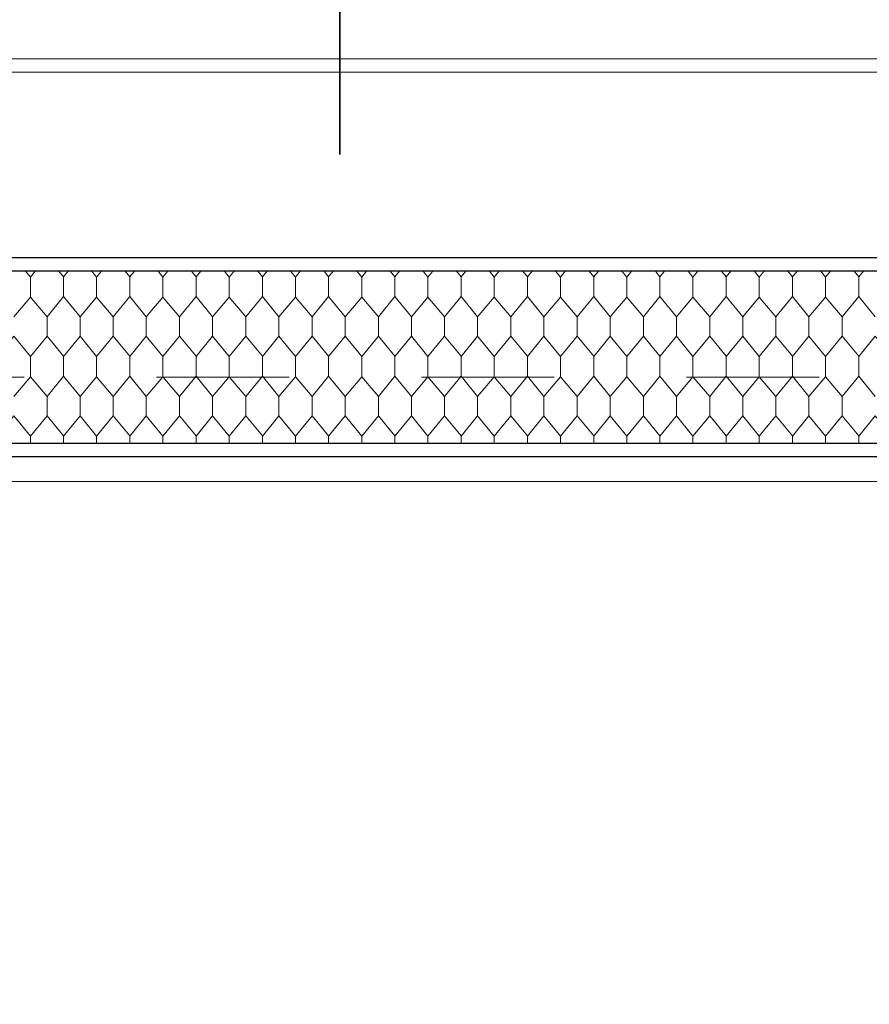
# Model space of a CAD drawing. Header units: metres. Extents: x 1306 to 1412, y -79 to 41.
# Tile 626 of 656: x 1350.567 to 1351.208, y 16.499 to 17.241. Entities that reach past the tile are written whole.
import ezdxf

# ---------------------------------------------------------------- set-up
doc = ezdxf.new("R2010")
doc.units = ezdxf.units.M
doc.header["$PDMODE"] = 65
doc.linetypes.add('AUSGEZOGEN', pattern=[0])
doc.linetypes.add('VERDECKT2_S2', pattern=[0.15, 0.1, -0.05])
for name, color, linetype, lineweight in [('XR$2$Fenster', 3, 'AUSGEZOGEN', 18), ('XR$2$Text 1_50', 3, 'AUSGEZOGEN', 18), ('XR$2$Wand Mauerwerk nt', 7, 'AUSGEZOGEN', 25), ('XR$3$Maßlinie 1_50', 7, 'AUSGEZOGEN', 25), ('XR$5$Muster', 4, 'AUSGEZOGEN', 13)]:
    doc.layers.add(name, color=color, linetype=linetype, lineweight=lineweight)
doc.styles.add('ARIAL', font='arial.ttf')
doc.dimstyles.new('DIMSTYLE_11', dxfattribs={"dimtxt": 0.15, "dimasz": 0.03, "dimexe": 0, "dimexo": 0, "dimgap": 0.075, "dimtad": 2, "dimrnd": 0.005, "dimzin": 4, "dimdsep": 46, "dimtxsty": 'ARIAL', "dimblk1": 'ALL_ML_STRICH', "dimblk2": 'ALL_ML_STRICH', "dimsah": 1, "dimcen": 0, "dimclrd": 3, "dimclre": 3, "dimclrt": 3, "dimadec": 0, "dimazin": 0, "dimtfac": 1, "dimtdec": 0, "dimtix": 1, "dimtmove": 2, "dimatfit": 3, "dimfxl": 0, "dimtzin": 0, "dimlwd": 0, "dimlwe": 25, "dimarcsym": 0})
doc.dimstyles.new('DIMSTYLE_12', dxfattribs={"dimtxt": 0.15, "dimasz": 0.03, "dimexe": 0, "dimexo": 0, "dimgap": 0.075, "dimtad": 2, "dimdec": 3, "dimrnd": 0.005, "dimzin": 4, "dimdsep": 46, "dimtxsty": 'ARIAL', "dimblk1": 'ALL_ML_STRICH', "dimblk2": 'ALL_ML_STRICH', "dimsah": 1, "dimcen": 0, "dimclrd": 3, "dimclre": 3, "dimclrt": 3, "dimadec": 0, "dimazin": 0, "dimtfac": 1, "dimtdec": 0, "dimtix": 1, "dimtmove": 2, "dimatfit": 3, "dimfxl": 0, "dimtzin": 0, "dimlwd": 0, "dimlwe": 25, "dimarcsym": 0})
doc.dimstyles.new('DIMSTYLE_24', dxfattribs={"dimtxt": 0.225, "dimasz": 0.15, "dimexe": 0, "dimexo": 0, "dimgap": 0.1125, "dimtad": 2, "dimrnd": 0.005, "dimzin": 4, "dimdsep": 46, "dimtxsty": 'ARIAL', "dimblk1": 'ALL_ML_STRICH', "dimblk2": 'ALL_ML_STRICH', "dimsah": 1, "dimcen": 0, "dimclrd": 3, "dimclre": 3, "dimclrt": 3, "dimadec": 0, "dimazin": 0, "dimtfac": 1, "dimtdec": 0, "dimtix": 1, "dimtmove": 2, "dimatfit": 3, "dimfxl": 0, "dimtzin": 0, "dimlwd": 0, "dimlwe": 25, "dimarcsym": 0})
doc.dimstyles.new('DIMSTYLE_9', dxfattribs={"dimtxt": 0.15, "dimasz": 0.03, "dimexe": 0, "dimexo": 0, "dimgap": 0.075, "dimtad": 2, "dimdec": 1, "dimlfac": 100, "dimrnd": 0.5, "dimzin": 4, "dimdsep": 46, "dimtxsty": 'ARIAL', "dimblk1": 'ALL_ML_STRICH', "dimblk2": 'ALL_ML_STRICH', "dimsah": 1, "dimcen": 0, "dimclrd": 3, "dimclre": 3, "dimclrt": 3, "dimadec": 0, "dimazin": 0, "dimtfac": 1, "dimtdec": 0, "dimtix": 1, "dimtmove": 2, "dimatfit": 3, "dimfxl": 0, "dimtvp": 1.2, "dimtzin": 0, "dimlwd": 0, "dimlwe": 25, "dimarcsym": 0})

# ---------------------------------------------------------------- blocks, each defined once
blk = doc.blocks.new('ALL_ML_STRICH')
at = {"color": 0, "linetype": 'ByBlock', "lineweight": -2}
for p, q in [((0, -0.5), (0, 0.5)), ((-0.3, -0.3), (0.3, 0.3)), ((-1, 0), (0.5, 0))]:
    blk.add_line(p, q, dxfattribs=at)
blk = doc.blocks.new('*D332')
at = {"layer": 'DEFPOINTS', "color": 3, "linetype": 'AUSGEZOGEN', "lineweight": 25, "transparency": 33554687}
for p in [(1348.37015, 17.43381), (1353.37015, 17.40345), (1348.37015, 9.51056)]:
    blk.add_point(p, dxfattribs=at)
at = {"layer": 'XR$3$Maßlinie 1_50', "color": 3, "linetype": 'AUSGEZOGEN', "lineweight": -2, "transparency": 33554687}
for p, q in [((1348.37015, 9.56056), (1348.37015, 9.51056)), ((1353.37015, 9.56056), (1353.37015, 9.51056)), ((1348.37015, 9.51056), (1353.37015, 9.51056))]:
    blk.add_line(p, q, dxfattribs=at)
at = {"layer": 'XR$3$Maßlinie 1_50', "color": 3, "linetype": 'AUSGEZOGEN', "lineweight": 25, "transparency": 33554687, "xscale": 0.03000000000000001, "yscale": 0.03000000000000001, "zscale": 0.03000000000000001, "rotation": 180}
blk.add_blockref('ALL_ML_STRICH', (1348.37015, 9.51056), dxfattribs=at)
at = {"layer": 'XR$3$Maßlinie 1_50', "color": 3, "linetype": 'AUSGEZOGEN', "lineweight": 25, "transparency": 33554687, "xscale": 0.03000000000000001, "yscale": 0.03000000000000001, "zscale": 0.03000000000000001}
blk.add_blockref('ALL_ML_STRICH', (1353.37015, 9.51056), dxfattribs=at)
at = {"layer": 'XR$3$Maßlinie 1_50', "color": 3, "linetype": 'AUSGEZOGEN', "lineweight": 25, "transparency": 33554687, "insert": (1350.87902, 9.63812), "char_height": 0.15, "width": 0.48, "attachment_point": 5, "style": 'ARIAL'}
blk.add_mtext('\\W0.80;\\A1;{\\A1;{5.00\\H0.099000;\\S^ ;}}', dxfattribs=at)
blk = doc.blocks.new('*D438')
at = {"layer": 'DEFPOINTS', "color": 3, "linetype": 'AUSGEZOGEN', "lineweight": 25, "transparency": 33554687}
for p in [(1342.77015, 19.40255), (1358.49015, 14.43255), (1342.77015, 7.11056)]:
    blk.add_point(p, dxfattribs=at)
at = {"layer": 'XR$3$Maßlinie 1_50', "color": 3, "linetype": 'AUSGEZOGEN', "lineweight": -2, "transparency": 33554687}
for p, q in [((1342.77015, 7.71056), (1342.77015, 7.11056)), ((1342.77015, 7.11056), (1358.49015, 7.11056)), ((1358.49015, 7.11056), (1358.49015, 7.11056))]:
    blk.add_line(p, q, dxfattribs=at)
at = {"layer": 'XR$3$Maßlinie 1_50', "color": 3, "linetype": 'AUSGEZOGEN', "lineweight": 25, "transparency": 33554687, "xscale": 0.15, "yscale": 0.15, "zscale": 0.15, "rotation": 180}
blk.add_blockref('ALL_ML_STRICH', (1342.77015, 7.11056), dxfattribs=at)
at = {"layer": 'XR$3$Maßlinie 1_50', "color": 3, "linetype": 'AUSGEZOGEN', "lineweight": 25, "transparency": 33554687, "xscale": 0.15, "yscale": 0.15, "zscale": 0.15}
blk.add_blockref('ALL_ML_STRICH', (1358.49015, 7.11056), dxfattribs=at)
at = {"layer": 'XR$3$Maßlinie 1_50', "color": 3, "linetype": 'AUSGEZOGEN', "lineweight": 25, "transparency": 33554687, "insert": (1350.63684, 7.2769), "char_height": 0.225, "width": 0.9, "attachment_point": 5, "style": 'ARIAL'}
blk.add_mtext('\\W0.80;\\A1;{\\fArial|i0|b1;\\A1;{15.72\\H0.148500;\\S^ ;}}', dxfattribs=at)
blk = doc.blocks.new('*D442')
at = {"layer": 'DEFPOINTS', "color": 3, "linetype": 'AUSGEZOGEN', "lineweight": 25, "transparency": 33554687}
for p in [(1369.39624, 16.64675), (1340.42407, 12.38675), (1369.39624, 12.38675)]:
    blk.add_point(p, dxfattribs=at)
at = {"layer": 'XR$3$Maßlinie 1_50', "color": 3, "linetype": 'AUSGEZOGEN', "lineweight": -2, "transparency": 33554687}
for p, q in [((1340.47407, 16.64675), (1340.42407, 16.64675)), ((1340.42407, 12.38675), (1340.42407, 16.64675)), ((1340.47407, 12.38675), (1340.42407, 12.38675))]:
    blk.add_line(p, q, dxfattribs=at)
at = {"layer": 'XR$3$Maßlinie 1_50', "color": 3, "linetype": 'AUSGEZOGEN', "lineweight": 25, "transparency": 33554687, "xscale": 0.03000000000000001, "yscale": 0.03000000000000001, "zscale": 0.03000000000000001}
for p, rotation in [((1340.42407, 16.64675), 90), ((1340.42407, 12.38675), 270)]:
    blk.add_blockref('ALL_ML_STRICH', p, dxfattribs=dict(at, rotation=rotation))
at = {"layer": 'XR$3$Maßlinie 1_50', "color": 3, "linetype": 'AUSGEZOGEN', "lineweight": 25, "transparency": 33554687, "insert": (1340.29652, 14.52546), "char_height": 0.15, "width": 0.48, "attachment_point": 5, "rotation": 90, "style": 'ARIAL'}
blk.add_mtext('\\W0.80;\\A1;{\\A1;{4.26\\H0.099000;\\S^ ;}}', dxfattribs=at)
blk = doc.blocks.new('*D443')
at = {"layer": 'DEFPOINTS', "color": 3, "linetype": 'AUSGEZOGEN', "lineweight": 25, "transparency": 33554687}
for p in [(1369.39624, 16.76175), (1340.42407, 16.64675), (1369.39624, 16.64675)]:
    blk.add_point(p, dxfattribs=at)
at = {"layer": 'XR$3$Maßlinie 1_50', "color": 3, "linetype": 'AUSGEZOGEN', "lineweight": -2, "transparency": 33554687}
for p, q in [((1340.47407, 16.76175), (1340.42407, 16.76175)), ((1340.42407, 16.64675), (1340.42407, 16.76175)), ((1340.47407, 16.64675), (1340.42407, 16.64675))]:
    blk.add_line(p, q, dxfattribs=at)
at = {"layer": 'XR$3$Maßlinie 1_50', "color": 3, "linetype": 'AUSGEZOGEN', "lineweight": 25, "transparency": 33554687, "xscale": 0.03000000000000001, "yscale": 0.03000000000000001, "zscale": 0.03000000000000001}
for p, rotation in [((1340.42407, 16.76175), 90), ((1340.42407, 16.64675), 270)]:
    blk.add_blockref('ALL_ML_STRICH', p, dxfattribs=dict(at, rotation=rotation))
at = {"layer": 'XR$3$Maßlinie 1_50', "color": 3, "linetype": 'AUSGEZOGEN', "lineweight": 25, "transparency": 33554687, "insert": (1340.28407, 16.75306), "char_height": 0.15, "width": 0.48, "attachment_point": 5, "rotation": 90, "style": 'ARIAL'}
blk.add_mtext('\\W0.80;\\A1;{\\A1;{11\\H0.099000;\\S5^ ;}}', dxfattribs=at)
blk = doc.blocks.new('*D444')
at = {"layer": 'DEFPOINTS', "color": 3, "linetype": 'AUSGEZOGEN', "lineweight": 25, "transparency": 33554687}
for p in [(1369.39624, 18.64675), (1340.42407, 16.76175), (1369.39624, 16.76175)]:
    blk.add_point(p, dxfattribs=at)
at = {"layer": 'XR$3$Maßlinie 1_50', "color": 3, "linetype": 'AUSGEZOGEN', "lineweight": -2, "transparency": 33554687}
for p, q in [((1340.47407, 18.64675), (1340.42407, 18.64675)), ((1340.42407, 16.76175), (1340.42407, 18.64675)), ((1340.47407, 16.76175), (1340.42407, 16.76175))]:
    blk.add_line(p, q, dxfattribs=at)
at = {"layer": 'XR$3$Maßlinie 1_50', "color": 3, "linetype": 'AUSGEZOGEN', "lineweight": 25, "transparency": 33554687, "xscale": 0.03000000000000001, "yscale": 0.03000000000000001, "zscale": 0.03000000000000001}
for p, rotation in [((1340.42407, 18.64675), 90), ((1340.42407, 16.76175), 270)]:
    blk.add_blockref('ALL_ML_STRICH', p, dxfattribs=dict(at, rotation=rotation))
at = {"layer": 'XR$3$Maßlinie 1_50', "color": 3, "linetype": 'AUSGEZOGEN', "lineweight": 25, "transparency": 33554687, "insert": (1340.29652, 17.72516), "char_height": 0.15, "width": 0.6, "attachment_point": 5, "rotation": 90, "style": 'ARIAL'}
blk.add_mtext('\\W0.80;\\A1;{\\A1;{1.88\\H0.099000;\\S5^ ;}}', dxfattribs=at)
blk = doc.blocks.new('*D459')
at = {"layer": 'DEFPOINTS', "color": 3, "linetype": 'AUSGEZOGEN', "lineweight": 25, "transparency": 33554687}
for p in [(1366.66016, 19.77175), (1339.62407, 12.38675), (1366.6683, 12.38675)]:
    blk.add_point(p, dxfattribs=at)
at = {"layer": 'XR$3$Maßlinie 1_50', "color": 3, "linetype": 'AUSGEZOGEN', "lineweight": -2, "transparency": 33554687}
for p, q in [((1339.67407, 19.77175), (1339.62407, 19.77175)), ((1339.62407, 12.38675), (1339.62407, 19.77175)), ((1339.67407, 12.38675), (1339.62407, 12.38675))]:
    blk.add_line(p, q, dxfattribs=at)
at = {"layer": 'XR$3$Maßlinie 1_50', "color": 3, "linetype": 'AUSGEZOGEN', "lineweight": 25, "transparency": 33554687, "xscale": 0.03000000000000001, "yscale": 0.03000000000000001, "zscale": 0.03000000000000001}
for p, rotation in [((1339.62407, 19.77175), 90), ((1339.62407, 12.38675), 270)]:
    blk.add_blockref('ALL_ML_STRICH', p, dxfattribs=dict(at, rotation=rotation))
at = {"layer": 'XR$3$Maßlinie 1_50', "color": 3, "linetype": 'AUSGEZOGEN', "lineweight": 25, "transparency": 33554687, "insert": (1339.49641, 16.10016), "char_height": 0.15, "width": 0.6, "attachment_point": 5, "rotation": 90, "style": 'ARIAL'}
blk.add_mtext('\\W0.80;\\A1;{\\A1;{7.38\\H0.099000;\\S5^ ;}}', dxfattribs=at)
blk = doc.blocks.new('*D470')
at = {"layer": 'DEFPOINTS', "color": 3, "linetype": 'AUSGEZOGEN', "lineweight": 25, "transparency": 33554687}
for p in [(1366.20544, 19.77175), (1338.82407, 12.38675), (1366.11182, 12.38675)]:
    blk.add_point(p, dxfattribs=at)
at = {"layer": 'XR$3$Maßlinie 1_50', "color": 3, "linetype": 'AUSGEZOGEN', "lineweight": -2, "transparency": 33554687}
for p, q in [((1338.87407, 19.77175), (1338.82407, 19.77175)), ((1338.82407, 12.38675), (1338.82407, 19.77175)), ((1338.87407, 12.38675), (1338.82407, 12.38675))]:
    blk.add_line(p, q, dxfattribs=at)
at = {"layer": 'XR$3$Maßlinie 1_50', "color": 3, "linetype": 'AUSGEZOGEN', "lineweight": 25, "transparency": 33554687, "xscale": 0.03000000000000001, "yscale": 0.03000000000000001, "zscale": 0.03000000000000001}
for p, rotation in [((1338.82407, 19.77175), 90), ((1338.82407, 12.38675), 270)]:
    blk.add_blockref('ALL_ML_STRICH', p, dxfattribs=dict(at, rotation=rotation))
at = {"layer": 'XR$3$Maßlinie 1_50', "color": 3, "linetype": 'AUSGEZOGEN', "lineweight": 25, "transparency": 33554687, "insert": (1338.69641, 16.10016), "char_height": 0.15, "width": 0.6, "attachment_point": 5, "rotation": 90, "style": 'ARIAL'}
blk.add_mtext('\\W0.80;\\A1;{\\A1;{7.38\\H0.099000;\\S5^ ;}}', dxfattribs=at)
blk = doc.blocks.new('*D482')
at = {"layer": 'DEFPOINTS', "color": 3, "linetype": 'AUSGEZOGEN', "lineweight": 25, "transparency": 33554687}
for p in [(1357.93808, 16.91175), (1338.02407, 12.38675), (1362.48388, 12.38675)]:
    blk.add_point(p, dxfattribs=at)
at = {"layer": 'XR$3$Maßlinie 1_50', "color": 3, "linetype": 'AUSGEZOGEN', "lineweight": -2, "transparency": 33554687}
for p, q in [((1338.07407, 16.91175), (1338.02407, 16.91175)), ((1338.02407, 12.38675), (1338.02407, 16.91175)), ((1338.07407, 12.38675), (1338.02407, 12.38675))]:
    blk.add_line(p, q, dxfattribs=at)
at = {"layer": 'XR$3$Maßlinie 1_50', "color": 3, "linetype": 'AUSGEZOGEN', "lineweight": 25, "transparency": 33554687, "xscale": 0.03000000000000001, "yscale": 0.03000000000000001, "zscale": 0.03000000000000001}
for p, rotation in [((1338.02407, 16.91175), 90), ((1338.02407, 12.38675), 270)]:
    blk.add_blockref('ALL_ML_STRICH', p, dxfattribs=dict(at, rotation=rotation))
at = {"layer": 'XR$3$Maßlinie 1_50', "color": 3, "linetype": 'AUSGEZOGEN', "lineweight": 25, "transparency": 33554687, "insert": (1337.89652, 14.67016), "char_height": 0.15, "width": 0.6, "attachment_point": 5, "rotation": 90, "style": 'ARIAL'}
blk.add_mtext('\\W0.80;\\A1;{\\A1;{4.52\\H0.099000;\\S5^ ;}}', dxfattribs=at)
blk = doc.blocks.new('*D483')
at = {"layer": 'DEFPOINTS', "color": 3, "linetype": 'AUSGEZOGEN', "lineweight": 25, "transparency": 33554687}
for p in [(1360.44309, 17.06175), (1338.02407, 16.91175), (1357.93808, 16.91175)]:
    blk.add_point(p, dxfattribs=at)
at = {"layer": 'XR$3$Maßlinie 1_50', "color": 3, "linetype": 'AUSGEZOGEN', "lineweight": -2, "transparency": 33554687}
for p, q in [((1338.07407, 17.06175), (1338.02407, 17.06175)), ((1338.02407, 16.91175), (1338.02407, 17.06175)), ((1338.07407, 16.91175), (1338.02407, 16.91175))]:
    blk.add_line(p, q, dxfattribs=at)
at = {"layer": 'XR$3$Maßlinie 1_50', "color": 3, "linetype": 'AUSGEZOGEN', "lineweight": 25, "transparency": 33554687, "xscale": 0.03000000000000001, "yscale": 0.03000000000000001, "zscale": 0.03000000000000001}
for p, rotation in [((1338.02407, 17.06175), 90), ((1338.02407, 16.91175), 270)]:
    blk.add_blockref('ALL_ML_STRICH', p, dxfattribs=dict(at, rotation=rotation))
at = {"layer": 'XR$3$Maßlinie 1_50', "color": 3, "linetype": 'AUSGEZOGEN', "lineweight": 25, "transparency": 33554687, "insert": (1337.88152, 16.98088), "char_height": 0.15, "width": 0.48, "attachment_point": 5, "rotation": 90, "style": 'ARIAL'}
blk.add_mtext('\\W0.80;\\A1;{\\A1;{15\\H0.099000;\\S^ ;}}', dxfattribs=at)
blk = doc.blocks.new('*D484')
at = {"layer": 'DEFPOINTS', "color": 3, "linetype": 'AUSGEZOGEN', "lineweight": 25, "transparency": 33554687}
for p in [(1360.44309, 17.46175), (1338.02407, 17.06175), (1360.44309, 17.06175)]:
    blk.add_point(p, dxfattribs=at)
at = {"layer": 'XR$3$Maßlinie 1_50', "color": 3, "linetype": 'AUSGEZOGEN', "lineweight": -2, "transparency": 33554687}
for p, q in [((1338.07407, 17.46175), (1338.02407, 17.46175)), ((1338.02407, 17.06175), (1338.02407, 17.46175)), ((1338.07407, 17.06175), (1338.02407, 17.06175))]:
    blk.add_line(p, q, dxfattribs=at)
at = {"layer": 'XR$3$Maßlinie 1_50', "color": 3, "linetype": 'AUSGEZOGEN', "lineweight": 25, "transparency": 33554687, "xscale": 0.03000000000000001, "yscale": 0.03000000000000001, "zscale": 0.03000000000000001}
for p, rotation in [((1338.02407, 17.46175), 90), ((1338.02407, 17.06175), 270)]:
    blk.add_blockref('ALL_ML_STRICH', p, dxfattribs=dict(at, rotation=rotation))
at = {"layer": 'XR$3$Maßlinie 1_50', "color": 3, "linetype": 'AUSGEZOGEN', "lineweight": 25, "transparency": 33554687, "insert": (1337.89652, 17.25653), "char_height": 0.15, "width": 0.48, "attachment_point": 5, "rotation": 90, "style": 'ARIAL'}
blk.add_mtext('\\W0.80;\\A1;{\\A1;{40\\H0.099000;\\S^ ;}}', dxfattribs=at)
blk = doc.blocks.new('*D489')
at = {"layer": 'DEFPOINTS', "color": 3, "linetype": 'AUSGEZOGEN', "lineweight": 25, "transparency": 33554687}
for p in [(1361.40464, 16.82175), (1337.22407, 12.38675), (1361.39704, 12.38675)]:
    blk.add_point(p, dxfattribs=at)
at = {"layer": 'XR$3$Maßlinie 1_50', "color": 3, "linetype": 'AUSGEZOGEN', "lineweight": -2, "transparency": 33554687}
for p, q in [((1337.27407, 16.82175), (1337.22407, 16.82175)), ((1337.22407, 12.38675), (1337.22407, 16.82175)), ((1337.27407, 12.38675), (1337.22407, 12.38675))]:
    blk.add_line(p, q, dxfattribs=at)
at = {"layer": 'XR$3$Maßlinie 1_50', "color": 3, "linetype": 'AUSGEZOGEN', "lineweight": 25, "transparency": 33554687, "xscale": 0.03000000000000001, "yscale": 0.03000000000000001, "zscale": 0.03000000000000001}
for p, rotation in [((1337.22407, 16.82175), 90), ((1337.22407, 12.38675), 270)]:
    blk.add_blockref('ALL_ML_STRICH', p, dxfattribs=dict(at, rotation=rotation))
at = {"layer": 'XR$3$Maßlinie 1_50', "color": 3, "linetype": 'AUSGEZOGEN', "lineweight": 25, "transparency": 33554687, "insert": (1337.09641, 14.62516), "char_height": 0.15, "width": 0.6, "attachment_point": 5, "rotation": 90, "style": 'ARIAL'}
blk.add_mtext('\\W0.80;\\A1;{\\A1;{4.43\\H0.099000;\\S5^ ;}}', dxfattribs=at)
blk = doc.blocks.new('*D490')
at = {"layer": 'DEFPOINTS', "color": 3, "linetype": 'AUSGEZOGEN', "lineweight": 25, "transparency": 33554687}
for p in [(1361.10464, 17.06175), (1337.22407, 16.82175), (1361.40464, 16.82175)]:
    blk.add_point(p, dxfattribs=at)
at = {"layer": 'XR$3$Maßlinie 1_50', "color": 3, "linetype": 'AUSGEZOGEN', "lineweight": -2, "transparency": 33554687}
for p, q in [((1337.27407, 17.06175), (1337.22407, 17.06175)), ((1337.22407, 16.82175), (1337.22407, 17.06175)), ((1337.27407, 16.82175), (1337.22407, 16.82175))]:
    blk.add_line(p, q, dxfattribs=at)
at = {"layer": 'XR$3$Maßlinie 1_50', "color": 3, "linetype": 'AUSGEZOGEN', "lineweight": 25, "transparency": 33554687, "xscale": 0.03000000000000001, "yscale": 0.03000000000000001, "zscale": 0.03000000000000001}
for p, rotation in [((1337.22407, 17.06175), 90), ((1337.22407, 16.82175), 270)]:
    blk.add_blockref('ALL_ML_STRICH', p, dxfattribs=dict(at, rotation=rotation))
at = {"layer": 'XR$3$Maßlinie 1_50', "color": 3, "linetype": 'AUSGEZOGEN', "lineweight": 25, "transparency": 33554687, "insert": (1336.36969, 16.90657), "char_height": 0.15, "width": 0.48, "attachment_point": 5, "rotation": 90, "style": 'ARIAL'}
blk.add_mtext('\\W0.80;\\A1;{\\A1;{24\\H0.099000;\\S^ ;}}', dxfattribs=at)
blk = doc.blocks.new('*D491')
at = {"layer": 'DEFPOINTS', "color": 3, "linetype": 'AUSGEZOGEN', "lineweight": 25, "transparency": 33554687}
for p in [(1351.26204, 17.46175), (1337.22407, 17.06175), (1361.10464, 17.06175)]:
    blk.add_point(p, dxfattribs=at)
at = {"layer": 'XR$3$Maßlinie 1_50', "color": 3, "linetype": 'AUSGEZOGEN', "lineweight": -2, "transparency": 33554687}
for p, q in [((1337.27407, 17.46175), (1337.22407, 17.46175)), ((1337.22407, 17.06175), (1337.22407, 17.46175)), ((1337.27407, 17.06175), (1337.22407, 17.06175))]:
    blk.add_line(p, q, dxfattribs=at)
at = {"layer": 'XR$3$Maßlinie 1_50', "color": 3, "linetype": 'AUSGEZOGEN', "lineweight": 25, "transparency": 33554687, "xscale": 0.03000000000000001, "yscale": 0.03000000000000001, "zscale": 0.03000000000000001}
for p, rotation in [((1337.22407, 17.46175), 90), ((1337.22407, 17.06175), 270)]:
    blk.add_blockref('ALL_ML_STRICH', p, dxfattribs=dict(at, rotation=rotation))
at = {"layer": 'XR$3$Maßlinie 1_50', "color": 3, "linetype": 'AUSGEZOGEN', "lineweight": 25, "transparency": 33554687, "insert": (1337.09652, 17.25653), "char_height": 0.15, "width": 0.48, "attachment_point": 5, "rotation": 90, "style": 'ARIAL'}
blk.add_mtext('\\W0.80;\\A1;{\\A1;{40\\H0.099000;\\S^ ;}}', dxfattribs=at)
blk = doc.blocks.new('*D547')
at = {"layer": 'DEFPOINTS', "color": 3, "linetype": 'AUSGEZOGEN', "lineweight": 25, "transparency": 33554687}
for p in [(1350.22015, 17.06175), (1351.52015, 17.06175), (1350.22015, 10.31056)]:
    blk.add_point(p, dxfattribs=at)
at = {"layer": 'XR$3$Maßlinie 1_50', "color": 3, "linetype": 'AUSGEZOGEN', "lineweight": -2, "transparency": 33554687}
for p, q in [((1350.22015, 10.36056), (1350.22015, 10.31056)), ((1351.52015, 10.36056), (1351.52015, 10.31056)), ((1350.22015, 10.31056), (1351.52015, 10.31056))]:
    blk.add_line(p, q, dxfattribs=at)
at = {"layer": 'XR$3$Maßlinie 1_50', "color": 3, "linetype": 'AUSGEZOGEN', "lineweight": 25, "transparency": 33554687, "xscale": 0.03000000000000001, "yscale": 0.03000000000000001, "zscale": 0.03000000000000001, "rotation": 180}
blk.add_blockref('ALL_ML_STRICH', (1350.22015, 10.31056), dxfattribs=at)
at = {"layer": 'XR$3$Maßlinie 1_50', "color": 3, "linetype": 'AUSGEZOGEN', "lineweight": 25, "transparency": 33554687, "xscale": 0.03000000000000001, "yscale": 0.03000000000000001, "zscale": 0.03000000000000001}
blk.add_blockref('ALL_ML_STRICH', (1351.52015, 10.31056), dxfattribs=at)
at = {"layer": 'XR$3$Maßlinie 1_50', "color": 3, "linetype": 'AUSGEZOGEN', "lineweight": 25, "transparency": 33554687, "insert": (1350.87902, 10.43822), "char_height": 0.15, "width": 0.48, "attachment_point": 5, "style": 'ARIAL'}
blk.add_mtext('\\W0.80;\\A1;{\\A1;{1.30\\H0.099000;\\S^ ;}}', dxfattribs=at)
blk = doc.blocks.new('MUSTER_0')
at = {"layer": 'XR$5$Muster', "color": 52, "linetype": 'AUSGEZOGEN', "lineweight": 13, "transparency": 33554687}
for p, q in [((1350.57495, 17.04726), (1350.57495, 17.04)), ((1350.6, 17.0475), (1350.59653, 17.05175)), ((1350.6, 17.04738), (1350.60355, 17.05175)), ((1350.6, 17.04), (1350.6, 17.04738)), ((1350.62495, 17.04726), (1350.62495, 17.04)), ((1350.65, 17.0475), (1350.64653, 17.05175)), ((1350.65, 17.04738), (1350.65355, 17.05175)), ((1350.65, 17.04), (1350.65, 17.04738)), ((1350.67495, 17.04726), (1350.67495, 17.04)), ((1350.7, 17.0475), (1350.69653, 17.05175)), ((1350.7, 17.04738), (1350.70355, 17.05175)), ((1350.7, 17.04), (1350.7, 17.04738)), ((1350.72495, 17.04726), (1350.72495, 17.04)), ((1350.75, 17.0475), (1350.74653, 17.05175)), ((1350.75, 17.04738), (1350.75355, 17.05175)), ((1350.75, 17.04), (1350.75, 17.04738)), ((1350.77495, 17.04726), (1350.77495, 17.04)), ((1350.8, 17.0475), (1350.79653, 17.05175)), ((1350.8, 17.04738), (1350.80355, 17.05175)), ((1350.8, 17.04), (1350.8, 17.04738)), ((1350.82495, 17.04726), (1350.82495, 17.04)), ((1350.85, 17.0475), (1350.84653, 17.05175)), ((1350.85, 17.04738), (1350.85355, 17.05175)), ((1350.85, 17.04), (1350.85, 17.04738)), ((1350.87495, 17.04726), (1350.87495, 17.04)), ((1350.9, 17.0475), (1350.89653, 17.05175)), ((1350.9, 17.04738), (1350.90355, 17.05175)), ((1350.9, 17.04), (1350.9, 17.04738)), ((1350.92495, 17.04726), (1350.92495, 17.04)), ((1350.95, 17.0475), (1350.94653, 17.05175)), ((1350.95, 17.04738), (1350.95355, 17.05175)), ((1350.95, 17.04), (1350.95, 17.04738)), ((1350.97495, 17.04726), (1350.97495, 17.04)), ((1351, 17.0475), (1350.99653, 17.05175)), ((1351, 17.04738), (1351.00355, 17.05175)), ((1351, 17.04), (1351, 17.04738)), ((1351.02495, 17.04726), (1351.02495, 17.04)), ((1351.05, 17.0475), (1351.04653, 17.05175)), ((1351.05, 17.04738), (1351.05355, 17.05175)), ((1351.05, 17.04), (1351.05, 17.04738)), ((1351.07495, 17.04726), (1351.07495, 17.04)), ((1351.1, 17.0475), (1351.09653, 17.05175)), ((1351.1, 17.04738), (1351.10355, 17.05175)), ((1351.1, 17.04), (1351.1, 17.04738)), ((1351.12495, 17.04726), (1351.12495, 17.04)), ((1351.15, 17.0475), (1351.14653, 17.05175)), ((1351.15, 17.04738), (1351.15355, 17.05175)), ((1351.15, 17.04), (1351.15, 17.04738)), ((1351.17495, 17.04726), (1351.17495, 17.04)), ((1351.2, 17.0475), (1351.19653, 17.05175)), ((1351.2, 17.04738), (1351.20355, 17.05175)), ((1351.2, 17.04), (1351.2, 17.04738)), ((1350.57495, 17.03214), (1350.57495, 17.04)), ((1350.6, 17.03262), (1350.6, 17.04)), ((1350.62495, 17.03214), (1350.62495, 17.04)), ((1350.65, 17.03262), (1350.65, 17.04)), ((1350.67495, 17.03214), (1350.67495, 17.04)), ((1350.7, 17.03262), (1350.7, 17.04)), ((1350.72495, 17.03214), (1350.72495, 17.04)), ((1350.75, 17.03262), (1350.75, 17.04)), ((1350.77495, 17.03214), (1350.77495, 17.04)), ((1350.8, 17.03262), (1350.8, 17.04)), ((1350.82495, 17.03214), (1350.82495, 17.04)), ((1350.85, 17.03262), (1350.85, 17.04)), ((1350.87495, 17.03214), (1350.87495, 17.04)), ((1350.9, 17.03262), (1350.9, 17.04)), ((1350.92495, 17.03214), (1350.92495, 17.04)), ((1350.95, 17.03262), (1350.95, 17.04)), ((1350.97495, 17.03214), (1350.97495, 17.04)), ((1351, 17.03262), (1351, 17.04)), ((1351.02495, 17.03214), (1351.02495, 17.04)), ((1351.05, 17.03262), (1351.05, 17.04)), ((1351.07495, 17.03214), (1351.07495, 17.04)), ((1351.1, 17.03262), (1351.1, 17.04)), ((1351.12495, 17.03214), (1351.12495, 17.04)), ((1351.15, 17.03262), (1351.15, 17.04)), ((1351.17495, 17.03214), (1351.17495, 17.04)), ((1351.2, 17.03262), (1351.2, 17.04)), ((1350.6, 17.0325), (1350.58755, 17.01726)), ((1350.61245, 17.01726), (1350.6, 17.03262)), ((1350.65, 17.0325), (1350.63755, 17.01726)), ((1350.66245, 17.01726), (1350.65, 17.03262)), ((1350.7, 17.0325), (1350.68755, 17.01726)), ((1350.71245, 17.01726), (1350.7, 17.03262)), ((1350.75, 17.0325), (1350.73755, 17.01726)), ((1350.76245, 17.01726), (1350.75, 17.03262)), ((1350.8, 17.0325), (1350.78755, 17.01726)), ((1350.81245, 17.01726), (1350.8, 17.03262)), ((1350.85, 17.0325), (1350.83755, 17.01726)), ((1350.86245, 17.01726), (1350.85, 17.03262)), ((1350.9, 17.0325), (1350.88755, 17.01726)), ((1350.91245, 17.01726), (1350.9, 17.03262)), ((1350.95, 17.0325), (1350.93755, 17.01726)), ((1350.96245, 17.01726), (1350.95, 17.03262)), ((1351, 17.0325), (1350.98755, 17.01726)), ((1351.01245, 17.01726), (1351, 17.03262)), ((1351.05, 17.0325), (1351.03755, 17.01726)), ((1351.06245, 17.01726), (1351.05, 17.03262)), ((1351.1, 17.0325), (1351.08755, 17.01726)), ((1351.11245, 17.01726), (1351.1, 17.03262)), ((1351.15, 17.0325), (1351.13755, 17.01726)), ((1351.16245, 17.01726), (1351.15, 17.03262)), ((1351.2, 17.0325), (1351.18755, 17.01726)), ((1351.21245, 17.01726), (1351.2, 17.03262)), ((1350.58755, 17.00274), (1350.58755, 17.01726)), ((1350.61245, 17.01726), (1350.61245, 17.00274)), ((1350.63755, 17.00274), (1350.63755, 17.01726)), ((1350.66245, 17.01726), (1350.66245, 17.00274)), ((1350.68755, 17.00274), (1350.68755, 17.01726)), ((1350.71245, 17.01726), (1350.71245, 17.00274)), ((1350.73755, 17.00274), (1350.73755, 17.01726)), ((1350.76245, 17.01726), (1350.76245, 17.00274)), ((1350.78755, 17.00274), (1350.78755, 17.01726)), ((1350.81245, 17.01726), (1350.81245, 17.00274)), ((1350.83755, 17.00274), (1350.83755, 17.01726)), ((1350.86245, 17.01726), (1350.86245, 17.00274)), ((1350.88755, 17.00274), (1350.88755, 17.01726)), ((1350.91245, 17.01726), (1350.91245, 17.00274)), ((1350.93755, 17.00274), (1350.93755, 17.01726)), ((1350.96245, 17.01726), (1350.96245, 17.00274)), ((1350.98755, 17.00274), (1350.98755, 17.01726)), ((1351.01245, 17.01726), (1351.01245, 17.00274)), ((1351.03755, 17.00274), (1351.03755, 17.01726)), ((1351.06245, 17.01726), (1351.06245, 17.00274)), ((1351.08755, 17.00274), (1351.08755, 17.01726)), ((1351.11245, 17.01726), (1351.11245, 17.00274)), ((1351.13755, 17.00274), (1351.13755, 17.01726)), ((1351.16245, 17.01726), (1351.16245, 17.00274)), ((1351.18755, 17.00274), (1351.18755, 17.01726)), ((1350.6, 16.9875), (1350.58755, 17.00274)), ((1350.65, 16.9875), (1350.63755, 17.00274)), ((1350.7, 16.9875), (1350.68755, 17.00274)), ((1350.75, 16.9875), (1350.73755, 17.00274)), ((1350.8, 16.9875), (1350.78755, 17.00274)), ((1350.85, 16.9875), (1350.83755, 17.00274)), ((1350.9, 16.9875), (1350.88755, 17.00274)), ((1350.95, 16.9875), (1350.93755, 17.00274)), ((1351, 16.9875), (1350.98755, 17.00274)), ((1351.05, 16.9875), (1351.03755, 17.00274)), ((1351.1, 16.9875), (1351.08755, 17.00274)), ((1351.15, 16.9875), (1351.13755, 17.00274)), ((1351.2, 16.9875), (1351.18755, 17.00274)), ((1350.57495, 16.98726), (1350.57495, 16.98)), ((1350.6, 16.98), (1350.6, 16.98738)), ((1350.62495, 16.98726), (1350.62495, 16.98)), ((1350.65, 16.98), (1350.65, 16.98738)), ((1350.67495, 16.98726), (1350.67495, 16.98)), ((1350.7, 16.98), (1350.7, 16.98738)), ((1350.72495, 16.98726), (1350.72495, 16.98)), ((1350.75, 16.98), (1350.75, 16.98738)), ((1350.77495, 16.98726), (1350.77495, 16.98)), ((1350.8, 16.98), (1350.8, 16.98738)), ((1350.82495, 16.98726), (1350.82495, 16.98)), ((1350.85, 16.98), (1350.85, 16.98738)), ((1350.87495, 16.98726), (1350.87495, 16.98)), ((1350.9, 16.98), (1350.9, 16.98738)), ((1350.92495, 16.98726), (1350.92495, 16.98)), ((1350.95, 16.98), (1350.95, 16.98738)), ((1350.97495, 16.98726), (1350.97495, 16.98)), ((1351, 16.98), (1351, 16.98738)), ((1351.02495, 16.98726), (1351.02495, 16.98)), ((1351.05, 16.98), (1351.05, 16.98738)), ((1351.07495, 16.98726), (1351.07495, 16.98)), ((1351.1, 16.98), (1351.1, 16.98738)), ((1351.12495, 16.98726), (1351.12495, 16.98)), ((1351.15, 16.98), (1351.15, 16.98738)), ((1351.17495, 16.98726), (1351.17495, 16.98)), ((1351.2, 16.98), (1351.2, 16.98738)), ((1350.57495, 16.97214), (1350.57495, 16.98)), ((1350.6, 16.97262), (1350.6, 16.98)), ((1350.62495, 16.97214), (1350.62495, 16.98)), ((1350.65, 16.97262), (1350.65, 16.98)), ((1350.67495, 16.97214), (1350.67495, 16.98)), ((1350.7, 16.97262), (1350.7, 16.98)), ((1350.72495, 16.97214), (1350.72495, 16.98)), ((1350.75, 16.97262), (1350.75, 16.98)), ((1350.77495, 16.97214), (1350.77495, 16.98)), ((1350.8, 16.97262), (1350.8, 16.98)), ((1350.82495, 16.97214), (1350.82495, 16.98)), ((1350.85, 16.97262), (1350.85, 16.98)), ((1350.87495, 16.97214), (1350.87495, 16.98)), ((1350.9, 16.97262), (1350.9, 16.98)), ((1350.92495, 16.97214), (1350.92495, 16.98)), ((1350.95, 16.97262), (1350.95, 16.98)), ((1350.97495, 16.97214), (1350.97495, 16.98)), ((1351, 16.97262), (1351, 16.98)), ((1351.02495, 16.97214), (1351.02495, 16.98)), ((1351.05, 16.97262), (1351.05, 16.98)), ((1351.07495, 16.97214), (1351.07495, 16.98)), ((1351.1, 16.97262), (1351.1, 16.98)), ((1351.12495, 16.97214), (1351.12495, 16.98)), ((1351.15, 16.97262), (1351.15, 16.98)), ((1351.17495, 16.97214), (1351.17495, 16.98)), ((1351.2, 16.97262), (1351.2, 16.98)), ((1350.6, 16.9725), (1350.58755, 16.95726)), ((1350.61245, 16.95726), (1350.6, 16.97262)), ((1350.65, 16.9725), (1350.63755, 16.95726)), ((1350.66245, 16.95726), (1350.65, 16.97262)), ((1350.7, 16.9725), (1350.68755, 16.95726)), ((1350.71245, 16.95726), (1350.7, 16.97262)), ((1350.75, 16.9725), (1350.73755, 16.95726)), ((1350.76245, 16.95726), (1350.75, 16.97262)), ((1350.8, 16.9725), (1350.78755, 16.95726)), ((1350.81245, 16.95726), (1350.8, 16.97262)), ((1350.85, 16.9725), (1350.83755, 16.95726)), ((1350.86245, 16.95726), (1350.85, 16.97262)), ((1350.9, 16.9725), (1350.88755, 16.95726)), ((1350.91245, 16.95726), (1350.9, 16.97262)), ((1350.95, 16.9725), (1350.93755, 16.95726)), ((1350.96245, 16.95726), (1350.95, 16.97262)), ((1351, 16.9725), (1350.98755, 16.95726)), ((1351.01245, 16.95726), (1351, 16.97262)), ((1351.05, 16.9725), (1351.03755, 16.95726)), ((1351.06245, 16.95726), (1351.05, 16.97262)), ((1351.1, 16.9725), (1351.08755, 16.95726)), ((1351.11245, 16.95726), (1351.1, 16.97262)), ((1351.15, 16.9725), (1351.13755, 16.95726)), ((1351.16245, 16.95726), (1351.15, 16.97262)), ((1351.2, 16.9725), (1351.18755, 16.95726)), ((1351.21245, 16.95726), (1351.2, 16.97262)), ((1350.58755, 16.94274), (1350.58755, 16.95726)), ((1350.61245, 16.95726), (1350.61245, 16.94274)), ((1350.63755, 16.94274), (1350.63755, 16.95726)), ((1350.66245, 16.95726), (1350.66245, 16.94274)), ((1350.68755, 16.94274), (1350.68755, 16.95726)), ((1350.71245, 16.95726), (1350.71245, 16.94274)), ((1350.73755, 16.94274), (1350.73755, 16.95726)), ((1350.76245, 16.95726), (1350.76245, 16.94274)), ((1350.78755, 16.94274), (1350.78755, 16.95726)), ((1350.81245, 16.95726), (1350.81245, 16.94274)), ((1350.83755, 16.94274), (1350.83755, 16.95726)), ((1350.86245, 16.95726), (1350.86245, 16.94274)), ((1350.88755, 16.94274), (1350.88755, 16.95726)), ((1350.91245, 16.95726), (1350.91245, 16.94274)), ((1350.93755, 16.94274), (1350.93755, 16.95726)), ((1350.96245, 16.95726), (1350.96245, 16.94274)), ((1350.98755, 16.94274), (1350.98755, 16.95726)), ((1351.01245, 16.95726), (1351.01245, 16.94274)), ((1351.03755, 16.94274), (1351.03755, 16.95726)), ((1351.06245, 16.95726), (1351.06245, 16.94274)), ((1351.08755, 16.94274), (1351.08755, 16.95726)), ((1351.11245, 16.95726), (1351.11245, 16.94274)), ((1351.13755, 16.94274), (1351.13755, 16.95726)), ((1351.16245, 16.95726), (1351.16245, 16.94274)), ((1351.18755, 16.94274), (1351.18755, 16.95726)), ((1350.6, 16.9275), (1350.58755, 16.94274)), ((1350.65, 16.9275), (1350.63755, 16.94274)), ((1350.7, 16.9275), (1350.68755, 16.94274)), ((1350.75, 16.9275), (1350.73755, 16.94274)), ((1350.8, 16.9275), (1350.78755, 16.94274)), ((1350.85, 16.9275), (1350.83755, 16.94274)), ((1350.9, 16.9275), (1350.88755, 16.94274)), ((1350.95, 16.9275), (1350.93755, 16.94274)), ((1351, 16.9275), (1350.98755, 16.94274)), ((1351.05, 16.9275), (1351.03755, 16.94274)), ((1351.1, 16.9275), (1351.08755, 16.94274)), ((1351.15, 16.9275), (1351.13755, 16.94274)), ((1351.2, 16.9275), (1351.18755, 16.94274)), ((1350.57495, 16.92726), (1350.57495, 16.92175)), ((1350.6, 16.92175), (1350.6, 16.92738)), ((1350.62495, 16.92726), (1350.62495, 16.92175)), ((1350.65, 16.92175), (1350.65, 16.92738)), ((1350.67495, 16.92726), (1350.67495, 16.92175)), ((1350.7, 16.92175), (1350.7, 16.92738)), ((1350.72495, 16.92726), (1350.72495, 16.92175)), ((1350.75, 16.92175), (1350.75, 16.92738)), ((1350.77495, 16.92726), (1350.77495, 16.92175)), ((1350.8, 16.92175), (1350.8, 16.92738)), ((1350.82495, 16.92726), (1350.82495, 16.92175)), ((1350.85, 16.92175), (1350.85, 16.92738)), ((1350.87495, 16.92726), (1350.87495, 16.92175)), ((1350.9, 16.92175), (1350.9, 16.92738)), ((1350.92495, 16.92726), (1350.92495, 16.92175)), ((1350.95, 16.92175), (1350.95, 16.92738)), ((1350.97495, 16.92726), (1350.97495, 16.92175)), ((1351, 16.92175), (1351, 16.92738)), ((1351.02495, 16.92726), (1351.02495, 16.92175)), ((1351.05, 16.92175), (1351.05, 16.92738)), ((1351.07495, 16.92726), (1351.07495, 16.92175)), ((1351.1, 16.92175), (1351.1, 16.92738)), ((1351.12495, 16.92726), (1351.12495, 16.92175)), ((1351.15, 16.92175), (1351.15, 16.92738)), ((1351.17495, 16.92726), (1351.17495, 16.92175)), ((1351.2, 16.92175), (1351.2, 16.92738))]:
    blk.add_line(p, q, dxfattribs=at)
for points in [[(1350.57132, 17.05175), (1350.57495, 17.04726), (1350.57861, 17.05175)], [(1350.62132, 17.05175), (1350.62495, 17.04726), (1350.62861, 17.05175)], [(1350.67132, 17.05175), (1350.67495, 17.04726), (1350.67861, 17.05175)], [(1350.72132, 17.05175), (1350.72495, 17.04726), (1350.72861, 17.05175)], [(1350.77132, 17.05175), (1350.77495, 17.04726), (1350.77861, 17.05175)], [(1350.82132, 17.05175), (1350.82495, 17.04726), (1350.82861, 17.05175)], [(1350.87132, 17.05175), (1350.87495, 17.04726), (1350.87861, 17.05175)], [(1350.92132, 17.05175), (1350.92495, 17.04726), (1350.92861, 17.05175)], [(1350.97132, 17.05175), (1350.97495, 17.04726), (1350.97861, 17.05175)], [(1351.02132, 17.05175), (1351.02495, 17.04726), (1351.02861, 17.05175)], [(1351.07132, 17.05175), (1351.07495, 17.04726), (1351.07861, 17.05175)], [(1351.12132, 17.05175), (1351.12495, 17.04726), (1351.12861, 17.05175)], [(1351.17132, 17.05175), (1351.17495, 17.04726), (1351.17861, 17.05175)], [(1350.58755, 17.01726), (1350.57495, 17.03214), (1350.56245, 17.01726)], [(1350.63755, 17.01726), (1350.62495, 17.03214), (1350.61245, 17.01726)], [(1350.68755, 17.01726), (1350.67495, 17.03214), (1350.66245, 17.01726)], [(1350.73755, 17.01726), (1350.72495, 17.03214), (1350.71245, 17.01726)], [(1350.78755, 17.01726), (1350.77495, 17.03214), (1350.76245, 17.01726)], [(1350.83755, 17.01726), (1350.82495, 17.03214), (1350.81245, 17.01726)], [(1350.88755, 17.01726), (1350.87495, 17.03214), (1350.86245, 17.01726)], [(1350.93755, 17.01726), (1350.92495, 17.03214), (1350.91245, 17.01726)], [(1350.98755, 17.01726), (1350.97495, 17.03214), (1350.96245, 17.01726)], [(1351.03755, 17.01726), (1351.02495, 17.03214), (1351.01245, 17.01726)], [(1351.08755, 17.01726), (1351.07495, 17.03214), (1351.06245, 17.01726)], [(1351.13755, 17.01726), (1351.12495, 17.03214), (1351.11245, 17.01726)], [(1351.18755, 17.01726), (1351.17495, 17.03214), (1351.16245, 17.01726)], [(1350.55, 16.98738), (1350.56245, 17.00274), (1350.57495, 16.98726), (1350.58755, 17.00274)], [(1350.6, 16.98738), (1350.61245, 17.00274), (1350.62495, 16.98726), (1350.63755, 17.00274)], [(1350.65, 16.98738), (1350.66245, 17.00274), (1350.67495, 16.98726), (1350.68755, 17.00274)], [(1350.7, 16.98738), (1350.71245, 17.00274), (1350.72495, 16.98726), (1350.73755, 17.00274)], [(1350.75, 16.98738), (1350.76245, 17.00274), (1350.77495, 16.98726), (1350.78755, 17.00274)], [(1350.8, 16.98738), (1350.81245, 17.00274), (1350.82495, 16.98726), (1350.83755, 17.00274)], [(1350.85, 16.98738), (1350.86245, 17.00274), (1350.87495, 16.98726), (1350.88755, 17.00274)], [(1350.9, 16.98738), (1350.91245, 17.00274), (1350.92495, 16.98726), (1350.93755, 17.00274)], [(1350.95, 16.98738), (1350.96245, 17.00274), (1350.97495, 16.98726), (1350.98755, 17.00274)], [(1351, 16.98738), (1351.01245, 17.00274), (1351.02495, 16.98726), (1351.03755, 17.00274)], [(1351.05, 16.98738), (1351.06245, 17.00274), (1351.07495, 16.98726), (1351.08755, 17.00274)], [(1351.1, 16.98738), (1351.11245, 17.00274), (1351.12495, 16.98726), (1351.13755, 17.00274)], [(1351.15, 16.98738), (1351.16245, 17.00274), (1351.17495, 16.98726), (1351.18755, 17.00274)], [(1351.2, 16.98738), (1351.21245, 17.00274), (1351.22495, 16.98726), (1351.23755, 17.00274)], [(1350.58755, 16.95726), (1350.57495, 16.97214), (1350.56245, 16.95726)], [(1350.63755, 16.95726), (1350.62495, 16.97214), (1350.61245, 16.95726)], [(1350.68755, 16.95726), (1350.67495, 16.97214), (1350.66245, 16.95726)], [(1350.73755, 16.95726), (1350.72495, 16.97214), (1350.71245, 16.95726)], [(1350.78755, 16.95726), (1350.77495, 16.97214), (1350.76245, 16.95726)], [(1350.83755, 16.95726), (1350.82495, 16.97214), (1350.81245, 16.95726)], [(1350.88755, 16.95726), (1350.87495, 16.97214), (1350.86245, 16.95726)], [(1350.93755, 16.95726), (1350.92495, 16.97214), (1350.91245, 16.95726)], [(1350.98755, 16.95726), (1350.97495, 16.97214), (1350.96245, 16.95726)], [(1351.03755, 16.95726), (1351.02495, 16.97214), (1351.01245, 16.95726)], [(1351.08755, 16.95726), (1351.07495, 16.97214), (1351.06245, 16.95726)], [(1351.13755, 16.95726), (1351.12495, 16.97214), (1351.11245, 16.95726)], [(1351.18755, 16.95726), (1351.17495, 16.97214), (1351.16245, 16.95726)], [(1350.55, 16.92738), (1350.56245, 16.94274), (1350.57495, 16.92726), (1350.58755, 16.94274)], [(1350.6, 16.92738), (1350.61245, 16.94274), (1350.62495, 16.92726), (1350.63755, 16.94274)], [(1350.65, 16.92738), (1350.66245, 16.94274), (1350.67495, 16.92726), (1350.68755, 16.94274)], [(1350.7, 16.92738), (1350.71245, 16.94274), (1350.72495, 16.92726), (1350.73755, 16.94274)], [(1350.75, 16.92738), (1350.76245, 16.94274), (1350.77495, 16.92726), (1350.78755, 16.94274)], [(1350.8, 16.92738), (1350.81245, 16.94274), (1350.82495, 16.92726), (1350.83755, 16.94274)], [(1350.85, 16.92738), (1350.86245, 16.94274), (1350.87495, 16.92726), (1350.88755, 16.94274)], [(1350.9, 16.92738), (1350.91245, 16.94274), (1350.92495, 16.92726), (1350.93755, 16.94274)], [(1350.95, 16.92738), (1350.96245, 16.94274), (1350.97495, 16.92726), (1350.98755, 16.94274)], [(1351, 16.92738), (1351.01245, 16.94274), (1351.02495, 16.92726), (1351.03755, 16.94274)], [(1351.05, 16.92738), (1351.06245, 16.94274), (1351.07495, 16.92726), (1351.08755, 16.94274)], [(1351.1, 16.92738), (1351.11245, 16.94274), (1351.12495, 16.92726), (1351.13755, 16.94274)], [(1351.15, 16.92738), (1351.16245, 16.94274), (1351.17495, 16.92726), (1351.18755, 16.94274)], [(1351.2, 16.92738), (1351.21245, 16.94274), (1351.22495, 16.92726), (1351.23755, 16.94274)]]:
    blk.add_lwpolyline(points, dxfattribs=at)

msp = doc.modelspace()

# ---------------------------------------------------------------- linework, layer by layer
at = {"layer": 'XR$2$Fenster', "color": 3, "linetype": 'VERDECKT2_S2', "lineweight": 18, "transparency": 33554687}
msp.add_line((1349.87015, 16.97175), (1351.87015, 16.97175), dxfattribs=at)
at = {"layer": 'XR$2$Text 1_50', "color": 4, "linetype": 'AUSGEZOGEN', "lineweight": 35, "transparency": 33554687}
msp.add_line((1350.80845, 17.38465), (1350.80845, 17.13965), dxfattribs=at)
at = {"layer": 'XR$2$Wand Mauerwerk nt', "color": 52, "linetype": 'AUSGEZOGEN', "lineweight": 13, "transparency": 33554687}
msp.add_line((1353.02015, 17.21175), (1348.72015, 17.21175), dxfattribs=at)
at = {"layer": 'XR$2$Wand Mauerwerk nt', "color": 4, "linetype": 'AUSGEZOGEN', "lineweight": 13, "transparency": 33554687}
for p, q in [((1353.02015, 17.20175), (1348.72015, 17.20175)), ((1358.49015, 16.89314), (1342.60153, 16.89314))]:
    msp.add_line(p, q, dxfattribs=at)
at = {"layer": 'XR$2$Wand Mauerwerk nt', "color": 4, "linetype": 'AUSGEZOGEN', "lineweight": 25, "transparency": 33554687}
for p, q in [((1358.49015, 17.06175), (1342.77015, 17.06175)), ((1358.49015, 17.05175), (1342.76015, 17.05175)), ((1358.49015, 16.92175), (1342.63015, 16.92175)), ((1358.49015, 16.91175), (1342.62015, 16.91175))]:
    msp.add_line(p, q, dxfattribs=at)

# ---------------------------------------------------------------- block references
at = {"layer": 'XR$5$Muster', "color": 52, "linetype": 'AUSGEZOGEN', "lineweight": 13, "transparency": 33554687}
msp.add_blockref('MUSTER_0', (0, 0), dxfattribs=at)

# ---------------------------------------------------------------- dimensions: what is measured, and where the dimension line sits
at = {"layer": 'XR$3$Maßlinie 1_50', "color": 3, "linetype": 'AUSGEZOGEN', "lineweight": 25, "transparency": 33554687}
for base, p1, p2, dimstyle, picture, middle in [((1338.82407, 19.77175), (1338.87407, 12.38675), (1338.87407, 19.77175), 'DIMSTYLE_12', '*D470', (1338.69641, 16.10016)), ((1339.62407, 19.77175), (1339.67407, 12.38675), (1339.67407, 19.77175), 'DIMSTYLE_12', '*D459', (1339.49641, 16.10016)), ((1340.42407, 18.64675), (1340.47407, 16.76175), (1340.47407, 18.64675), 'DIMSTYLE_12', '*D444', (1340.29652, 17.72516)), ((1337.22407, 17.46175), (1337.27407, 17.06175), (1337.27407, 17.46175), 'DIMSTYLE_9', '*D491', (1337.09652, 17.25653)), ((1338.02407, 17.46175), (1338.07407, 17.06175), (1338.07407, 17.46175), 'DIMSTYLE_9', '*D484', (1337.89652, 17.25653)), ((1338.02407, 17.06175), (1338.07407, 16.91175), (1338.07407, 17.06175), 'DIMSTYLE_9', '*D483', (1337.88152, 16.98088)), ((1337.22407, 17.06175), (1337.27407, 16.82175), (1337.27407, 17.06175), 'DIMSTYLE_9', '*D490', (1336.36969, 16.90657)), ((1340.42407, 16.76175), (1340.47407, 16.64675), (1340.47407, 16.76175), 'DIMSTYLE_9', '*D443', (1340.28407, 16.75306)), ((1338.02407, 16.91175), (1338.07407, 12.38675), (1338.07407, 16.91175), 'DIMSTYLE_12', '*D482', (1337.89652, 14.67016)), ((1337.22407, 16.82175), (1337.27407, 12.38675), (1337.27407, 16.82175), 'DIMSTYLE_12', '*D489', (1337.09641, 14.62516)), ((1340.42407, 16.64675), (1340.47407, 12.38675), (1340.47407, 16.64675), 'DIMSTYLE_11', '*D442', (1340.29652, 14.52546))]:
    dim = msp.add_linear_dim(base=base, p1=p1, p2=p2, angle=90, dimstyle=dimstyle, override={"dimpost": '<>', "dimclrd": 3, "dimclre": 3, "dimclrt": 3, "dimlwd": 0, "dimlwe": 25}, dxfattribs=at)
    dim.commit()
    dim.dimension.update_dxf_attribs({"geometry": picture, "text_midpoint": middle, "dimtype": 160})
for base, p1, p2, dimstyle, picture, middle in [((1358.49015, 7.11056), (1342.77015, 7.71056), (1358.49015, 7.11056), 'DIMSTYLE_24', '*D438', (1350.63684, 7.2769)), ((1353.37015, 9.51056), (1348.37015, 9.56056), (1353.37015, 9.56056), 'DIMSTYLE_11', '*D332', (1350.87902, 9.63812)), ((1351.52015, 10.31056), (1350.22015, 10.36056), (1351.52015, 10.36056), 'DIMSTYLE_11', '*D547', (1350.87902, 10.43822))]:
    dim = msp.add_linear_dim(base=base, p1=p1, p2=p2, dimstyle=dimstyle, override={"dimpost": '<>', "dimclrd": 3, "dimclre": 3, "dimclrt": 3, "dimlwd": 0, "dimlwe": 25}, dxfattribs=at)
    dim.commit()
    dim.dimension.update_dxf_attribs({"geometry": picture, "text_midpoint": middle, "dimtype": 160})

doc.saveas('drawing.dxf')
